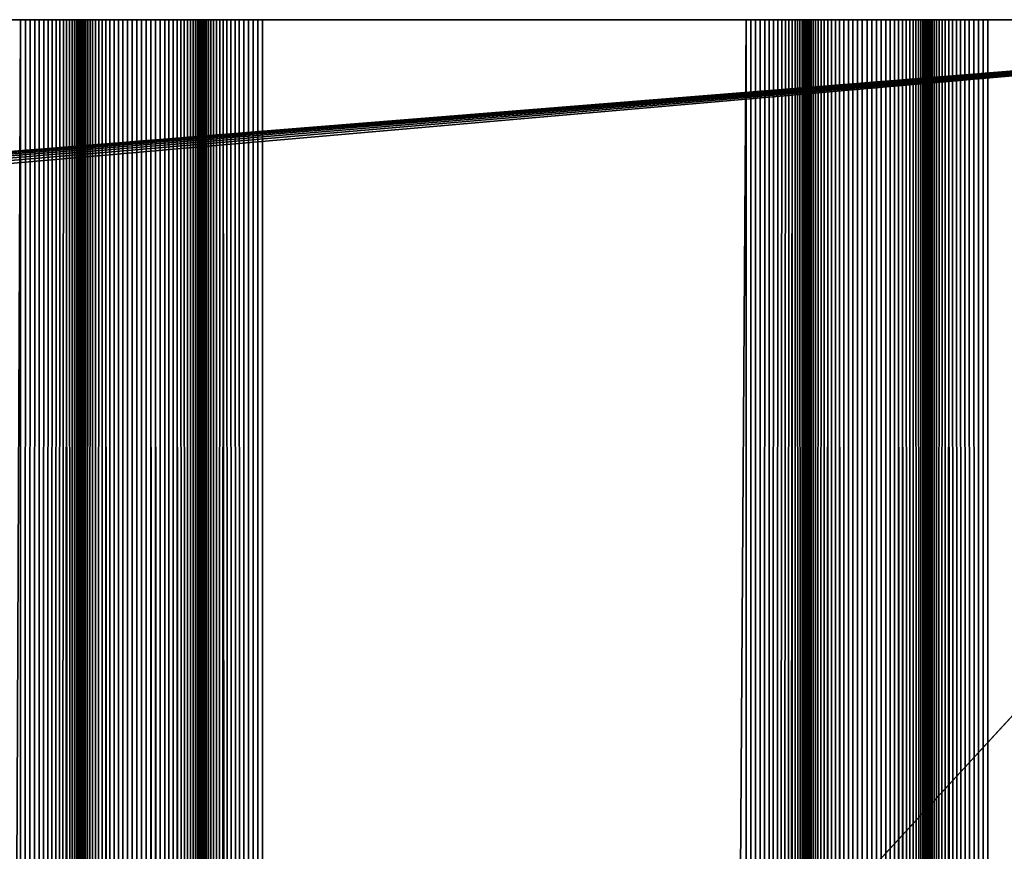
# Model space of a CAD drawing. Extents: x -226 to 226, y -900 to 900.
# Tile 728 of 729: x 206 to 218, y 890 to 900. Entities that reach past the tile are written whole.
import ezdxf

# ---------------------------------------------------------------- set-up
doc = ezdxf.new("R2010")
doc.units = 0
doc.header["$LTSCALE"] = 65.185185
for name, color, linetype in [('117', 7, 'CONTINUOUS'), ('209', 7, 'CONTINUOUS'), ('210', 7, 'CONTINUOUS'), ('211', 7, 'CONTINUOUS'), ('212', 7, 'CONTINUOUS'), ('213', 7, 'CONTINUOUS'), ('214', 7, 'CONTINUOUS'), ('215', 7, 'CONTINUOUS'), ('216', 7, 'CONTINUOUS'), ('217', 7, 'CONTINUOUS'), ('218', 7, 'CONTINUOUS'), ('219', 7, 'CONTINUOUS'), ('220', 7, 'CONTINUOUS'), ('221', 7, 'CONTINUOUS'), ('230', 7, 'CONTINUOUS')]:
    doc.layers.add(name, color=color, linetype=linetype)

msp = doc.modelspace()

# ---------------------------------------------------------------- linework, layer by layer
at = {"layer": '117', "color": 7, "linetype": 'CONTINUOUS'}
for points in [[(76, 900), (226, 900), (179.841, 896.294), (76, 900)], [(179.841, 896.294), (226, 900), (179.982, 896.278), (179.841, 896.294)], [(179.982, 896.278), (226, 900), (180.12, 896.25), (179.982, 896.278)], [(180.12, 896.25), (226, 900), (180.256, 896.212), (180.12, 896.25)], [(180.256, 896.212), (226, 900), (180.389, 896.163), (180.256, 896.212)], [(180.389, 896.163), (226, 900), (180.517, 896.104), (180.389, 896.163)], [(180.517, 896.104), (226, 900), (180.64, 896.035), (180.517, 896.104)], [(226, 900), (207.585, 880), (180.64, 896.035), (226, 900)], [(226, 900), (226, -900), (207.585, 880), (226, 900)], [(180.64, 896.035), (207.585, 880), (180.758, 895.956), (180.64, 896.035)], [(180.758, 895.956), (207.585, 880), (180.869, 895.869), (180.758, 895.956)], [(180.869, 895.869), (207.585, 880), (180.973, 895.773), (180.869, 895.869)], [(180.973, 895.773), (207.585, 880), (181.069, 895.669), (180.973, 895.773)], [(181.069, 895.669), (207.585, 880), (181.156, 895.558), (181.069, 895.669)], [(181.156, 895.558), (207.585, 880), (181.235, 895.44), (181.156, 895.558)], [(181.235, 895.44), (207.585, 880), (181.304, 895.317), (181.235, 895.44)], [(181.304, 895.317), (207.585, 880), (181.363, 895.189), (181.304, 895.317)], [(181.363, 895.189), (207.585, 880), (181.412, 895.056), (181.363, 895.189)], [(181.412, 895.056), (207.585, 880), (181.45, 894.92), (181.412, 895.056)], [(181.45, 894.92), (207.585, 880), (181.478, 894.782), (181.45, 894.92)], [(181.478, 894.782), (207.585, 880), (181.494, 894.641), (181.478, 894.782)], [(181.494, 894.641), (207.585, 880), (181.5, 894.5), (181.494, 894.641)], [(181.5, 894.5), (207.585, 880), (181.5, 884.9), (181.5, 894.5)]]:
    msp.add_3dface(points, dxfattribs=at)
at = {"layer": '209', "color": 7, "linetype": 'CONTINUOUS'}
for points in [[(205.75, 900, 1.9), (201.75, 900, 1.9), (201.75, 0, 1.9), (205.75, 900, 1.9)], [(205.75, 900, 1.9), (201.75, 0, 1.9), (205.75, 0, 1.9), (205.75, 900, 1.9)]]:
    msp.add_3dface(points, dxfattribs=at)
at = {"layer": '210', "color": 7, "linetype": 'CONTINUOUS'}
for points in [[(205.75, 900, 1.9), (205.75, 0, 1.9), (205.809, 900, 1.902), (205.75, 900, 1.9)], [(205.809, 900, 1.902), (205.75, 0, 1.9), (205.867, 900, 1.909), (205.809, 900, 1.902)], [(205.867, 900, 1.909), (205.75, 0, 1.9), (205.925, 900, 1.921), (205.867, 900, 1.909)], [(205.925, 900, 1.921), (205.75, 0, 1.9), (205.982, 900, 1.937), (205.925, 900, 1.921)], [(205.982, 900, 1.937), (205.75, 0, 1.9), (206.037, 900, 1.957), (205.982, 900, 1.937)], [(206.037, 900, 1.957), (205.75, 0, 1.9), (206.09, 900, 1.982), (206.037, 900, 1.957)], [(206.09, 900, 1.982), (205.75, 0, 1.9), (206.142, 900, 2.011), (206.09, 900, 1.982)], [(206.142, 900, 2.011), (205.75, 0, 1.9), (206.191, 900, 2.043), (206.142, 900, 2.011)], [(206.191, 900, 2.043), (205.75, 0, 1.9), (206.237, 900, 2.08), (206.191, 900, 2.043)], [(206.237, 900, 2.08), (205.75, 0, 1.9), (206.28, 900, 2.12), (206.237, 900, 2.08)], [(206.28, 900, 2.12), (205.75, 0, 1.9), (206.32, 900, 2.163), (206.28, 900, 2.12)], [(206.32, 900, 2.163), (205.75, 0, 1.9), (206.5, 0, 2.65), (206.32, 900, 2.163)], [(206.357, 900, 2.209), (206.32, 900, 2.163), (206.5, 0, 2.65), (206.357, 900, 2.209)], [(206.389, 900, 2.258), (206.357, 900, 2.209), (206.5, 0, 2.65), (206.389, 900, 2.258)], [(206.418, 900, 2.31), (206.389, 900, 2.258), (206.5, 0, 2.65), (206.418, 900, 2.31)], [(206.443, 900, 2.363), (206.418, 900, 2.31), (206.5, 0, 2.65), (206.443, 900, 2.363)], [(206.463, 900, 2.418), (206.443, 900, 2.363), (206.5, 0, 2.65), (206.463, 900, 2.418)], [(206.479, 900, 2.475), (206.463, 900, 2.418), (206.5, 0, 2.65), (206.479, 900, 2.475)], [(206.491, 900, 2.533), (206.479, 900, 2.475), (206.5, 0, 2.65), (206.491, 900, 2.533)], [(206.498, 900, 2.591), (206.491, 900, 2.533), (206.5, 0, 2.65), (206.498, 900, 2.591)], [(206.5, 900, 2.65), (206.498, 900, 2.591), (206.5, 0, 2.65), (206.5, 900, 2.65)]]:
    msp.add_3dface(points, dxfattribs=at)
at = {"layer": '211', "color": 7, "linetype": 'CONTINUOUS'}
for points in [[(206.5, 900, 6.15), (206.5, 900, 2.65), (206.5, 0, 2.65), (206.5, 900, 6.15)], [(206.5, 900, 6.15), (206.5, 0, 2.65), (206.5, 0, 6.15), (206.5, 900, 6.15)]]:
    msp.add_3dface(points, dxfattribs=at)
at = {"layer": '212', "color": 7, "linetype": 'CONTINUOUS'}
for points in [[(206.5, 900, 6.15), (206.5, 0, 6.15), (206.502, 900, 6.209), (206.5, 900, 6.15)], [(206.502, 900, 6.209), (206.5, 0, 6.15), (206.509, 900, 6.267), (206.502, 900, 6.209)], [(206.509, 900, 6.267), (206.5, 0, 6.15), (206.521, 900, 6.325), (206.509, 900, 6.267)], [(206.521, 900, 6.325), (206.5, 0, 6.15), (206.537, 900, 6.382), (206.521, 900, 6.325)], [(206.537, 900, 6.382), (206.5, 0, 6.15), (206.557, 900, 6.437), (206.537, 900, 6.382)], [(206.557, 900, 6.437), (206.5, 0, 6.15), (206.582, 900, 6.49), (206.557, 900, 6.437)], [(206.582, 900, 6.49), (206.5, 0, 6.15), (206.611, 900, 6.542), (206.582, 900, 6.49)], [(206.611, 900, 6.542), (206.5, 0, 6.15), (206.643, 900, 6.591), (206.611, 900, 6.542)], [(206.643, 900, 6.591), (206.5, 0, 6.15), (206.68, 900, 6.637), (206.643, 900, 6.591)], [(206.68, 900, 6.637), (206.5, 0, 6.15), (206.72, 900, 6.68), (206.68, 900, 6.637)], [(206.763, 900, 6.72), (206.5, 0, 6.15), (206.809, -900, 6.757), (206.763, 900, 6.72)], [(206.72, 900, 6.68), (206.5, 0, 6.15), (206.763, 900, 6.72), (206.72, 900, 6.68)], [(206.809, -900, 6.757), (206.809, 900, 6.757), (206.763, 900, 6.72), (206.809, -900, 6.757)], [(206.809, -900, 6.757), (206.858, -900, 6.789), (206.809, 900, 6.757), (206.809, -900, 6.757)], [(206.858, -900, 6.789), (206.858, 900, 6.789), (206.809, 900, 6.757), (206.858, -900, 6.789)], [(206.858, -900, 6.789), (206.91, -900, 6.818), (206.858, 900, 6.789), (206.858, -900, 6.789)], [(206.91, -900, 6.818), (206.91, 900, 6.818), (206.858, 900, 6.789), (206.91, -900, 6.818)], [(206.91, -900, 6.818), (206.963, -900, 6.843), (206.91, 900, 6.818), (206.91, -900, 6.818)], [(206.963, -900, 6.843), (206.963, 900, 6.843), (206.91, 900, 6.818), (206.963, -900, 6.843)], [(206.963, -900, 6.843), (207.018, -900, 6.863), (206.963, 900, 6.843), (206.963, -900, 6.843)], [(207.018, -900, 6.863), (207.018, 900, 6.863), (206.963, 900, 6.843), (207.018, -900, 6.863)], [(207.018, -900, 6.863), (207.075, -900, 6.879), (207.018, 900, 6.863), (207.018, -900, 6.863)], [(207.075, -900, 6.879), (207.075, 900, 6.879), (207.018, 900, 6.863), (207.075, -900, 6.879)], [(207.075, -900, 6.879), (207.133, -900, 6.891), (207.075, 900, 6.879), (207.075, -900, 6.879)], [(207.133, -900, 6.891), (207.133, 900, 6.891), (207.075, 900, 6.879), (207.133, -900, 6.891)], [(207.133, -900, 6.891), (207.191, -900, 6.898), (207.133, 900, 6.891), (207.133, -900, 6.891)], [(207.191, -900, 6.898), (207.191, 900, 6.898), (207.133, 900, 6.891), (207.191, -900, 6.898)], [(207.191, -900, 6.898), (207.25, -900, 6.9), (207.191, 900, 6.898), (207.191, -900, 6.898)], [(207.25, -900, 6.9), (207.25, 900, 6.9), (207.191, 900, 6.898), (207.25, -900, 6.9)], [(207.25, -900, 6.9), (207.309, -900, 6.898), (207.25, 900, 6.9), (207.25, -900, 6.9)], [(207.309, -900, 6.898), (207.309, 900, 6.898), (207.25, 900, 6.9), (207.309, -900, 6.898)], [(207.309, -900, 6.898), (207.367, -900, 6.891), (207.309, 900, 6.898), (207.309, -900, 6.898)], [(207.367, -900, 6.891), (207.367, 900, 6.891), (207.309, 900, 6.898), (207.367, -900, 6.891)], [(207.367, -900, 6.891), (207.425, -900, 6.879), (207.367, 900, 6.891), (207.367, -900, 6.891)], [(207.425, -900, 6.879), (207.425, 900, 6.879), (207.367, 900, 6.891), (207.425, -900, 6.879)], [(207.425, -900, 6.879), (207.482, -900, 6.863), (207.425, 900, 6.879), (207.425, -900, 6.879)], [(207.482, -900, 6.863), (207.482, 900, 6.863), (207.425, 900, 6.879), (207.482, -900, 6.863)], [(207.482, -900, 6.863), (207.537, -900, 6.843), (207.482, 900, 6.863), (207.482, -900, 6.863)], [(207.537, -900, 6.843), (207.537, 900, 6.843), (207.482, 900, 6.863), (207.537, -900, 6.843)], [(207.537, -900, 6.843), (207.59, -900, 6.818), (207.537, 900, 6.843), (207.537, -900, 6.843)], [(207.59, -900, 6.818), (207.59, 900, 6.818), (207.537, 900, 6.843), (207.59, -900, 6.818)], [(207.59, -900, 6.818), (207.642, -900, 6.789), (207.59, 900, 6.818), (207.59, -900, 6.818)], [(207.642, -900, 6.789), (207.642, 900, 6.789), (207.59, 900, 6.818), (207.642, -900, 6.789)], [(207.642, -900, 6.789), (207.691, -900, 6.757), (207.642, 900, 6.789), (207.642, -900, 6.789)], [(207.691, -900, 6.757), (207.691, 900, 6.757), (207.642, 900, 6.789), (207.691, -900, 6.757)], [(207.691, -900, 6.757), (207.737, -900, 6.72), (207.691, 900, 6.757), (207.691, -900, 6.757)], [(207.737, -900, 6.72), (208, 0, 6.15), (207.691, 900, 6.757), (207.737, -900, 6.72)], [(207.737, 900, 6.72), (207.691, 900, 6.757), (208, 0, 6.15), (207.737, 900, 6.72)], [(207.78, 900, 6.68), (207.737, 900, 6.72), (208, 0, 6.15), (207.78, 900, 6.68)], [(207.82, 900, 6.637), (207.78, 900, 6.68), (208, 0, 6.15), (207.82, 900, 6.637)], [(207.857, 900, 6.591), (207.82, 900, 6.637), (208, 0, 6.15), (207.857, 900, 6.591)], [(207.889, 900, 6.542), (207.857, 900, 6.591), (208, 0, 6.15), (207.889, 900, 6.542)], [(207.918, 900, 6.49), (207.889, 900, 6.542), (208, 0, 6.15), (207.918, 900, 6.49)], [(207.943, 900, 6.437), (207.918, 900, 6.49), (208, 0, 6.15), (207.943, 900, 6.437)], [(207.963, 900, 6.382), (207.943, 900, 6.437), (208, 0, 6.15), (207.963, 900, 6.382)], [(207.979, 900, 6.325), (207.963, 900, 6.382), (208, 0, 6.15), (207.979, 900, 6.325)], [(207.991, 900, 6.267), (207.979, 900, 6.325), (208, 0, 6.15), (207.991, 900, 6.267)], [(207.998, 900, 6.209), (207.991, 900, 6.267), (208, 0, 6.15), (207.998, 900, 6.209)], [(208, 900, 6.15), (207.998, 900, 6.209), (208, 0, 6.15), (208, 900, 6.15)]]:
    msp.add_3dface(points, dxfattribs=at)
at = {"layer": '213', "color": 7, "linetype": 'CONTINUOUS'}
for points in [[(208, 900, 2.65), (208, 900, 6.15), (208, 0, 6.15), (208, 900, 2.65)], [(208, 900, 2.65), (208, 0, 6.15), (208, 0, 2.65), (208, 900, 2.65)]]:
    msp.add_3dface(points, dxfattribs=at)
at = {"layer": '214', "color": 7, "linetype": 'CONTINUOUS'}
for points in [[(208, 900, 2.65), (208, 0, 2.65), (208.002, 900, 2.591), (208, 900, 2.65)], [(208.002, 900, 2.591), (208, 0, 2.65), (208.009, 900, 2.533), (208.002, 900, 2.591)], [(208.009, 900, 2.533), (208, 0, 2.65), (208.021, 900, 2.475), (208.009, 900, 2.533)], [(208.021, 900, 2.475), (208, 0, 2.65), (208.037, 900, 2.418), (208.021, 900, 2.475)], [(208.037, 900, 2.418), (208, 0, 2.65), (208.057, 900, 2.363), (208.037, 900, 2.418)], [(208.057, 900, 2.363), (208, 0, 2.65), (208.082, 900, 2.31), (208.057, 900, 2.363)], [(208.082, 900, 2.31), (208, 0, 2.65), (208.111, 900, 2.258), (208.082, 900, 2.31)], [(208.111, 900, 2.258), (208, 0, 2.65), (208.143, 900, 2.209), (208.111, 900, 2.258)], [(208.143, 900, 2.209), (208, 0, 2.65), (208.18, 900, 2.163), (208.143, 900, 2.209)], [(208.18, 900, 2.163), (208, 0, 2.65), (208.22, 900, 2.12), (208.18, 900, 2.163)], [(208.22, 900, 2.12), (208, 0, 2.65), (208.263, 900, 2.08), (208.22, 900, 2.12)], [(208.263, 900, 2.08), (208, 0, 2.65), (208.75, 0, 1.9), (208.263, 900, 2.08)], [(208.309, 900, 2.043), (208.263, 900, 2.08), (208.75, 0, 1.9), (208.309, 900, 2.043)], [(208.358, 900, 2.011), (208.309, 900, 2.043), (208.75, 0, 1.9), (208.358, 900, 2.011)], [(208.41, 900, 1.982), (208.358, 900, 2.011), (208.75, 0, 1.9), (208.41, 900, 1.982)], [(208.463, 900, 1.957), (208.41, 900, 1.982), (208.75, 0, 1.9), (208.463, 900, 1.957)], [(208.518, 900, 1.937), (208.463, 900, 1.957), (208.75, 0, 1.9), (208.518, 900, 1.937)], [(208.575, 900, 1.921), (208.518, 900, 1.937), (208.75, 0, 1.9), (208.575, 900, 1.921)], [(208.633, 900, 1.909), (208.575, 900, 1.921), (208.75, 0, 1.9), (208.633, 900, 1.909)], [(208.691, 900, 1.902), (208.633, 900, 1.909), (208.75, 0, 1.9), (208.691, 900, 1.902)], [(208.75, 900, 1.9), (208.691, 900, 1.902), (208.75, 0, 1.9), (208.75, 900, 1.9)]]:
    msp.add_3dface(points, dxfattribs=at)
at = {"layer": '215', "color": 7, "linetype": 'CONTINUOUS'}
for points in [[(214.75, 900, 1.9), (208.75, 900, 1.9), (208.75, 0, 1.9), (214.75, 900, 1.9)], [(214.75, 900, 1.9), (208.75, 0, 1.9), (214.75, 0, 1.9), (214.75, 900, 1.9)]]:
    msp.add_3dface(points, dxfattribs=at)
at = {"layer": '216', "color": 7, "linetype": 'CONTINUOUS'}
for points in [[(214.75, 900, 1.9), (214.75, 0, 1.9), (214.809, 900, 1.902), (214.75, 900, 1.9)], [(214.809, 900, 1.902), (214.75, 0, 1.9), (214.867, 900, 1.909), (214.809, 900, 1.902)], [(214.867, 900, 1.909), (214.75, 0, 1.9), (214.925, 900, 1.921), (214.867, 900, 1.909)], [(214.925, 900, 1.921), (214.75, 0, 1.9), (214.982, 900, 1.937), (214.925, 900, 1.921)], [(214.982, 900, 1.937), (214.75, 0, 1.9), (215.037, 900, 1.957), (214.982, 900, 1.937)], [(215.037, 900, 1.957), (214.75, 0, 1.9), (215.09, 900, 1.982), (215.037, 900, 1.957)], [(215.09, 900, 1.982), (214.75, 0, 1.9), (215.142, 900, 2.011), (215.09, 900, 1.982)], [(215.142, 900, 2.011), (214.75, 0, 1.9), (215.191, 900, 2.043), (215.142, 900, 2.011)], [(215.191, 900, 2.043), (214.75, 0, 1.9), (215.237, 900, 2.08), (215.191, 900, 2.043)], [(215.237, 900, 2.08), (214.75, 0, 1.9), (215.28, 900, 2.12), (215.237, 900, 2.08)], [(215.28, 900, 2.12), (214.75, 0, 1.9), (215.32, 900, 2.163), (215.28, 900, 2.12)], [(215.32, 900, 2.163), (214.75, 0, 1.9), (215.5, 0, 2.65), (215.32, 900, 2.163)], [(215.357, 900, 2.209), (215.32, 900, 2.163), (215.5, 0, 2.65), (215.357, 900, 2.209)], [(215.389, 900, 2.258), (215.357, 900, 2.209), (215.5, 0, 2.65), (215.389, 900, 2.258)], [(215.418, 900, 2.31), (215.389, 900, 2.258), (215.5, 0, 2.65), (215.418, 900, 2.31)], [(215.443, 900, 2.363), (215.418, 900, 2.31), (215.5, 0, 2.65), (215.443, 900, 2.363)], [(215.463, 900, 2.418), (215.443, 900, 2.363), (215.5, 0, 2.65), (215.463, 900, 2.418)], [(215.479, 900, 2.475), (215.463, 900, 2.418), (215.5, 0, 2.65), (215.479, 900, 2.475)], [(215.491, 900, 2.533), (215.479, 900, 2.475), (215.5, 0, 2.65), (215.491, 900, 2.533)], [(215.498, 900, 2.591), (215.491, 900, 2.533), (215.5, 0, 2.65), (215.498, 900, 2.591)], [(215.5, 900, 2.65), (215.498, 900, 2.591), (215.5, 0, 2.65), (215.5, 900, 2.65)]]:
    msp.add_3dface(points, dxfattribs=at)
at = {"layer": '217', "color": 7, "linetype": 'CONTINUOUS'}
for points in [[(215.5, 900, 6.15), (215.5, 900, 2.65), (215.5, 0, 2.65), (215.5, 900, 6.15)], [(215.5, 900, 6.15), (215.5, 0, 2.65), (215.5, 0, 6.15), (215.5, 900, 6.15)]]:
    msp.add_3dface(points, dxfattribs=at)
at = {"layer": '218', "color": 7, "linetype": 'CONTINUOUS'}
for points in [[(215.5, 900, 6.15), (215.5, 0, 6.15), (215.502, 900, 6.209), (215.5, 900, 6.15)], [(215.502, 900, 6.209), (215.5, 0, 6.15), (215.509, 900, 6.267), (215.502, 900, 6.209)], [(215.509, 900, 6.267), (215.5, 0, 6.15), (215.521, 900, 6.325), (215.509, 900, 6.267)], [(215.521, 900, 6.325), (215.5, 0, 6.15), (215.537, 900, 6.382), (215.521, 900, 6.325)], [(215.537, 900, 6.382), (215.5, 0, 6.15), (215.557, 900, 6.437), (215.537, 900, 6.382)], [(215.557, 900, 6.437), (215.5, 0, 6.15), (215.582, 900, 6.49), (215.557, 900, 6.437)], [(215.582, 900, 6.49), (215.5, 0, 6.15), (215.611, 900, 6.542), (215.582, 900, 6.49)], [(215.611, 900, 6.542), (215.5, 0, 6.15), (215.643, 900, 6.591), (215.611, 900, 6.542)], [(215.643, 900, 6.591), (215.5, 0, 6.15), (215.68, 900, 6.637), (215.643, 900, 6.591)], [(215.68, 900, 6.637), (215.5, 0, 6.15), (215.72, 900, 6.68), (215.68, 900, 6.637)], [(215.763, 900, 6.72), (215.5, 0, 6.15), (215.809, -900, 6.757), (215.763, 900, 6.72)], [(215.72, 900, 6.68), (215.5, 0, 6.15), (215.763, 900, 6.72), (215.72, 900, 6.68)], [(215.809, -900, 6.757), (215.809, 900, 6.757), (215.763, 900, 6.72), (215.809, -900, 6.757)], [(215.809, -900, 6.757), (215.858, -900, 6.789), (215.809, 900, 6.757), (215.809, -900, 6.757)], [(215.858, -900, 6.789), (215.858, 900, 6.789), (215.809, 900, 6.757), (215.858, -900, 6.789)], [(215.858, -900, 6.789), (215.91, -900, 6.818), (215.858, 900, 6.789), (215.858, -900, 6.789)], [(215.91, -900, 6.818), (215.91, 900, 6.818), (215.858, 900, 6.789), (215.91, -900, 6.818)], [(215.91, -900, 6.818), (215.963, -900, 6.843), (215.91, 900, 6.818), (215.91, -900, 6.818)], [(215.963, -900, 6.843), (215.963, 900, 6.843), (215.91, 900, 6.818), (215.963, -900, 6.843)], [(215.963, -900, 6.843), (216.018, -900, 6.863), (215.963, 900, 6.843), (215.963, -900, 6.843)], [(216.018, -900, 6.863), (216.018, 900, 6.863), (215.963, 900, 6.843), (216.018, -900, 6.863)], [(216.018, -900, 6.863), (216.075, -900, 6.879), (216.018, 900, 6.863), (216.018, -900, 6.863)], [(216.075, -900, 6.879), (216.075, 900, 6.879), (216.018, 900, 6.863), (216.075, -900, 6.879)], [(216.075, -900, 6.879), (216.133, -900, 6.891), (216.075, 900, 6.879), (216.075, -900, 6.879)], [(216.133, -900, 6.891), (216.133, 900, 6.891), (216.075, 900, 6.879), (216.133, -900, 6.891)], [(216.133, -900, 6.891), (216.191, -900, 6.898), (216.133, 900, 6.891), (216.133, -900, 6.891)], [(216.191, -900, 6.898), (216.191, 900, 6.898), (216.133, 900, 6.891), (216.191, -900, 6.898)], [(216.191, -900, 6.898), (216.25, -900, 6.9), (216.191, 900, 6.898), (216.191, -900, 6.898)], [(216.25, -900, 6.9), (216.25, 900, 6.9), (216.191, 900, 6.898), (216.25, -900, 6.9)], [(216.25, -900, 6.9), (216.309, -900, 6.898), (216.25, 900, 6.9), (216.25, -900, 6.9)], [(216.309, -900, 6.898), (216.309, 900, 6.898), (216.25, 900, 6.9), (216.309, -900, 6.898)], [(216.309, -900, 6.898), (216.367, -900, 6.891), (216.309, 900, 6.898), (216.309, -900, 6.898)], [(216.367, -900, 6.891), (216.367, 900, 6.891), (216.309, 900, 6.898), (216.367, -900, 6.891)], [(216.367, -900, 6.891), (216.425, -900, 6.879), (216.367, 900, 6.891), (216.367, -900, 6.891)], [(216.425, -900, 6.879), (216.425, 900, 6.879), (216.367, 900, 6.891), (216.425, -900, 6.879)], [(216.425, -900, 6.879), (216.482, -900, 6.863), (216.425, 900, 6.879), (216.425, -900, 6.879)], [(216.482, -900, 6.863), (216.482, 900, 6.863), (216.425, 900, 6.879), (216.482, -900, 6.863)], [(216.482, -900, 6.863), (216.537, -900, 6.843), (216.482, 900, 6.863), (216.482, -900, 6.863)], [(216.537, -900, 6.843), (216.537, 900, 6.843), (216.482, 900, 6.863), (216.537, -900, 6.843)], [(216.537, -900, 6.843), (216.59, -900, 6.818), (216.537, 900, 6.843), (216.537, -900, 6.843)], [(216.59, -900, 6.818), (216.59, 900, 6.818), (216.537, 900, 6.843), (216.59, -900, 6.818)], [(216.59, -900, 6.818), (216.642, -900, 6.789), (216.59, 900, 6.818), (216.59, -900, 6.818)], [(216.642, -900, 6.789), (216.642, 900, 6.789), (216.59, 900, 6.818), (216.642, -900, 6.789)], [(216.642, -900, 6.789), (216.691, -900, 6.757), (216.642, 900, 6.789), (216.642, -900, 6.789)], [(216.691, -900, 6.757), (216.691, 900, 6.757), (216.642, 900, 6.789), (216.691, -900, 6.757)], [(216.691, -900, 6.757), (216.737, -900, 6.72), (216.691, 900, 6.757), (216.691, -900, 6.757)], [(216.737, -900, 6.72), (217, 0, 6.15), (216.691, 900, 6.757), (216.737, -900, 6.72)], [(216.737, 900, 6.72), (216.691, 900, 6.757), (217, 0, 6.15), (216.737, 900, 6.72)], [(216.78, 900, 6.68), (216.737, 900, 6.72), (217, 0, 6.15), (216.78, 900, 6.68)], [(216.82, 900, 6.637), (216.78, 900, 6.68), (217, 0, 6.15), (216.82, 900, 6.637)], [(216.857, 900, 6.591), (216.82, 900, 6.637), (217, 0, 6.15), (216.857, 900, 6.591)], [(216.889, 900, 6.542), (216.857, 900, 6.591), (217, 0, 6.15), (216.889, 900, 6.542)], [(216.918, 900, 6.49), (216.889, 900, 6.542), (217, 0, 6.15), (216.918, 900, 6.49)], [(216.943, 900, 6.437), (216.918, 900, 6.49), (217, 0, 6.15), (216.943, 900, 6.437)], [(216.963, 900, 6.382), (216.943, 900, 6.437), (217, 0, 6.15), (216.963, 900, 6.382)], [(216.979, 900, 6.325), (216.963, 900, 6.382), (217, 0, 6.15), (216.979, 900, 6.325)], [(216.991, 900, 6.267), (216.979, 900, 6.325), (217, 0, 6.15), (216.991, 900, 6.267)], [(216.998, 900, 6.209), (216.991, 900, 6.267), (217, 0, 6.15), (216.998, 900, 6.209)], [(217, 900, 6.15), (216.998, 900, 6.209), (217, 0, 6.15), (217, 900, 6.15)]]:
    msp.add_3dface(points, dxfattribs=at)
at = {"layer": '219', "color": 7, "linetype": 'CONTINUOUS'}
for points in [[(217, 900, 2.65), (217, 900, 6.15), (217, 0, 6.15), (217, 900, 2.65)], [(217, 900, 2.65), (217, 0, 6.15), (217, 0, 2.65), (217, 900, 2.65)]]:
    msp.add_3dface(points, dxfattribs=at)
at = {"layer": '220', "color": 7, "linetype": 'CONTINUOUS'}
for points in [[(217, 900, 2.65), (217, 0, 2.65), (217.002, 900, 2.591), (217, 900, 2.65)], [(217.002, 900, 2.591), (217, 0, 2.65), (217.009, 900, 2.533), (217.002, 900, 2.591)], [(217.009, 900, 2.533), (217, 0, 2.65), (217.021, 900, 2.475), (217.009, 900, 2.533)], [(217.021, 900, 2.475), (217, 0, 2.65), (217.037, 900, 2.418), (217.021, 900, 2.475)], [(217.037, 900, 2.418), (217, 0, 2.65), (217.057, 900, 2.363), (217.037, 900, 2.418)], [(217.057, 900, 2.363), (217, 0, 2.65), (217.082, 900, 2.31), (217.057, 900, 2.363)], [(217.082, 900, 2.31), (217, 0, 2.65), (217.111, 900, 2.258), (217.082, 900, 2.31)], [(217.111, 900, 2.258), (217, 0, 2.65), (217.143, 900, 2.209), (217.111, 900, 2.258)], [(217.143, 900, 2.209), (217, 0, 2.65), (217.18, 900, 2.163), (217.143, 900, 2.209)], [(217.18, 900, 2.163), (217, 0, 2.65), (217.22, 900, 2.12), (217.18, 900, 2.163)], [(217.22, 900, 2.12), (217, 0, 2.65), (217.263, 900, 2.08), (217.22, 900, 2.12)], [(217.263, 900, 2.08), (217, 0, 2.65), (217.75, 0, 1.9), (217.263, 900, 2.08)], [(217.309, 900, 2.043), (217.263, 900, 2.08), (217.75, 0, 1.9), (217.309, 900, 2.043)], [(217.358, 900, 2.011), (217.309, 900, 2.043), (217.75, 0, 1.9), (217.358, 900, 2.011)], [(217.41, 900, 1.982), (217.358, 900, 2.011), (217.75, 0, 1.9), (217.41, 900, 1.982)], [(217.463, 900, 1.957), (217.41, 900, 1.982), (217.75, 0, 1.9), (217.463, 900, 1.957)], [(217.518, 900, 1.937), (217.463, 900, 1.957), (217.75, 0, 1.9), (217.518, 900, 1.937)], [(217.575, 900, 1.921), (217.518, 900, 1.937), (217.75, 0, 1.9), (217.575, 900, 1.921)], [(217.633, 900, 1.909), (217.575, 900, 1.921), (217.75, 0, 1.9), (217.633, 900, 1.909)], [(217.691, 900, 1.902), (217.633, 900, 1.909), (217.75, 0, 1.9), (217.691, 900, 1.902)], [(217.75, 900, 1.9), (217.691, 900, 1.902), (217.75, 0, 1.9), (217.75, 900, 1.9)]]:
    msp.add_3dface(points, dxfattribs=at)
at = {"layer": '221', "color": 7, "linetype": 'CONTINUOUS'}
for points in [[(221.75, 900, 1.9), (217.75, 900, 1.9), (217.75, 0, 1.9), (221.75, 900, 1.9)], [(221.75, 900, 1.9), (217.75, 0, 1.9), (221.75, 0, 1.9), (221.75, 900, 1.9)]]:
    msp.add_3dface(points, dxfattribs=at)
at = {"layer": '230', "color": 7, "linetype": 'CONTINUOUS'}
for points in [[(226, 900, 1.9), (226, 900), (76, 900), (226, 900, 1.9)], [(224.75, 900, 1.9), (226, 900, 1.9), (76, 900), (224.75, 900, 1.9)], [(224.691, 900, 1.902), (224.75, 900, 1.9), (76, 900), (224.691, 900, 1.902)], [(224.633, 900, 1.909), (224.691, 900, 1.902), (76, 900), (224.633, 900, 1.909)], [(224.575, 900, 1.921), (224.633, 900, 1.909), (76, 900), (224.575, 900, 1.921)], [(221.75, 900, 1.9), (224.575, 900, 1.921), (76, 900), (221.75, 900, 1.9)], [(217.75, 900, 1.9), (221.75, 900, 1.9), (76, 900), (217.75, 900, 1.9)], [(217.691, 900, 1.902), (217.75, 900, 1.9), (76, 900), (217.691, 900, 1.902)], [(217.633, 900, 1.909), (217.691, 900, 1.902), (76, 900), (217.633, 900, 1.909)], [(217.575, 900, 1.921), (217.633, 900, 1.909), (76, 900), (217.575, 900, 1.921)], [(76, 900), (214.75, 900, 1.9), (217.575, 900, 1.921), (76, 900)], [(208.75, 900, 1.9), (214.75, 900, 1.9), (76, 900), (208.75, 900, 1.9)], [(208.691, 900, 1.902), (208.75, 900, 1.9), (76, 900), (208.691, 900, 1.902)], [(208.633, 900, 1.909), (208.691, 900, 1.902), (76, 900), (208.633, 900, 1.909)], [(208.575, 900, 1.921), (208.633, 900, 1.909), (76, 900), (208.575, 900, 1.921)], [(76, 900), (205.75, 900, 1.9), (208.575, 900, 1.921), (76, 900)], [(201.75, 900, 1.9), (205.75, 900, 1.9), (76, 900), (201.75, 900, 1.9)], [(208.463, 900, 1.957), (208.518, 900, 1.937), (205.75, 900, 1.9), (208.463, 900, 1.957)], [(208.518, 900, 1.937), (208.575, 900, 1.921), (205.75, 900, 1.9), (208.518, 900, 1.937)], [(208.41, 900, 1.982), (208.463, 900, 1.957), (205.75, 900, 1.9), (208.41, 900, 1.982)], [(205.809, 900, 1.902), (208.41, 900, 1.982), (205.75, 900, 1.9), (205.809, 900, 1.902)], [(208.358, 900, 2.011), (208.41, 900, 1.982), (205.809, 900, 1.902), (208.358, 900, 2.011)], [(208.309, 900, 2.043), (208.358, 900, 2.011), (205.809, 900, 1.902), (208.309, 900, 2.043)], [(208.263, 900, 2.08), (208.309, 900, 2.043), (205.809, 900, 1.902), (208.263, 900, 2.08)], [(208.22, 900, 2.12), (208.263, 900, 2.08), (205.809, 900, 1.902), (208.22, 900, 2.12)], [(208.18, 900, 2.163), (208.22, 900, 2.12), (205.809, 900, 1.902), (208.18, 900, 2.163)], [(205.867, 900, 1.909), (208.18, 900, 2.163), (205.809, 900, 1.902), (205.867, 900, 1.909)], [(208.143, 900, 2.209), (208.18, 900, 2.163), (205.867, 900, 1.909), (208.143, 900, 2.209)], [(208.111, 900, 2.258), (208.143, 900, 2.209), (205.867, 900, 1.909), (208.111, 900, 2.258)], [(208.082, 900, 2.31), (208.111, 900, 2.258), (205.867, 900, 1.909), (208.082, 900, 2.31)], [(205.925, 900, 1.921), (208.082, 900, 2.31), (205.867, 900, 1.909), (205.925, 900, 1.921)], [(208.057, 900, 2.363), (208.082, 900, 2.31), (205.925, 900, 1.921), (208.057, 900, 2.363)], [(208.037, 900, 2.418), (208.057, 900, 2.363), (205.925, 900, 1.921), (208.037, 900, 2.418)], [(208.021, 900, 2.475), (208.037, 900, 2.418), (205.925, 900, 1.921), (208.021, 900, 2.475)], [(205.982, 900, 1.937), (208.021, 900, 2.475), (205.925, 900, 1.921), (205.982, 900, 1.937)], [(208.009, 900, 2.533), (208.021, 900, 2.475), (205.982, 900, 1.937), (208.009, 900, 2.533)], [(208.002, 900, 2.591), (208.009, 900, 2.533), (205.982, 900, 1.937), (208.002, 900, 2.591)], [(208, 900, 2.65), (208.002, 900, 2.591), (205.982, 900, 1.937), (208, 900, 2.65)], [(206.037, 900, 1.957), (208, 900, 2.65), (205.982, 900, 1.937), (206.037, 900, 1.957)], [(206.09, 900, 1.982), (208, 900, 2.65), (206.037, 900, 1.957), (206.09, 900, 1.982)], [(206.142, 900, 2.011), (208, 900, 2.65), (206.09, 900, 1.982), (206.142, 900, 2.011)], [(206.191, 900, 2.043), (208, 900, 2.65), (206.142, 900, 2.011), (206.191, 900, 2.043)], [(206.237, 900, 2.08), (208, 900, 2.65), (206.191, 900, 2.043), (206.237, 900, 2.08)], [(206.28, 900, 2.12), (208, 900, 2.65), (206.237, 900, 2.08), (206.28, 900, 2.12)], [(206.32, 900, 2.163), (208, 900, 2.65), (206.28, 900, 2.12), (206.32, 900, 2.163)], [(206.357, 900, 2.209), (208, 900, 2.65), (206.32, 900, 2.163), (206.357, 900, 2.209)], [(206.389, 900, 2.258), (208, 900, 2.65), (206.357, 900, 2.209), (206.389, 900, 2.258)], [(206.418, 900, 2.31), (208, 900, 2.65), (206.389, 900, 2.258), (206.418, 900, 2.31)], [(206.443, 900, 2.363), (208, 900, 2.65), (206.418, 900, 2.31), (206.443, 900, 2.363)], [(208, 900, 6.15), (208, 900, 2.65), (206.443, 900, 2.363), (208, 900, 6.15)], [(207.998, 900, 6.209), (208, 900, 6.15), (206.443, 900, 2.363), (207.998, 900, 6.209)], [(207.991, 900, 6.267), (207.998, 900, 6.209), (206.443, 900, 2.363), (207.991, 900, 6.267)], [(207.979, 900, 6.325), (207.991, 900, 6.267), (206.443, 900, 2.363), (207.979, 900, 6.325)], [(207.963, 900, 6.382), (207.979, 900, 6.325), (206.443, 900, 2.363), (207.963, 900, 6.382)], [(206.463, 900, 2.418), (207.963, 900, 6.382), (206.443, 900, 2.363), (206.463, 900, 2.418)], [(207.943, 900, 6.437), (207.963, 900, 6.382), (206.463, 900, 2.418), (207.943, 900, 6.437)], [(207.918, 900, 6.49), (207.943, 900, 6.437), (206.463, 900, 2.418), (207.918, 900, 6.49)], [(207.889, 900, 6.542), (207.918, 900, 6.49), (206.463, 900, 2.418), (207.889, 900, 6.542)], [(207.857, 900, 6.591), (207.889, 900, 6.542), (206.463, 900, 2.418), (207.857, 900, 6.591)], [(207.82, 900, 6.637), (207.857, 900, 6.591), (206.463, 900, 2.418), (207.82, 900, 6.637)], [(207.78, 900, 6.68), (207.82, 900, 6.637), (206.463, 900, 2.418), (207.78, 900, 6.68)], [(207.737, 900, 6.72), (207.78, 900, 6.68), (206.463, 900, 2.418), (207.737, 900, 6.72)], [(206.463, 900, 2.418), (206.479, 900, 2.475), (207.737, 900, 6.72), (206.463, 900, 2.418)], [(207.642, 900, 6.789), (207.691, 900, 6.757), (206.479, 900, 2.475), (207.642, 900, 6.789)], [(207.691, 900, 6.757), (207.737, 900, 6.72), (206.479, 900, 2.475), (207.691, 900, 6.757)], [(207.59, 900, 6.818), (207.642, 900, 6.789), (206.479, 900, 2.475), (207.59, 900, 6.818)], [(207.537, 900, 6.843), (207.59, 900, 6.818), (206.479, 900, 2.475), (207.537, 900, 6.843)], [(207.482, 900, 6.863), (207.537, 900, 6.843), (206.479, 900, 2.475), (207.482, 900, 6.863)], [(207.425, 900, 6.879), (207.482, 900, 6.863), (206.479, 900, 2.475), (207.425, 900, 6.879)], [(207.367, 900, 6.891), (207.425, 900, 6.879), (206.479, 900, 2.475), (207.367, 900, 6.891)], [(206.491, 900, 2.533), (207.367, 900, 6.891), (206.479, 900, 2.475), (206.491, 900, 2.533)], [(207.309, 900, 6.898), (207.367, 900, 6.891), (206.491, 900, 2.533), (207.309, 900, 6.898)], [(207.25, 900, 6.9), (207.309, 900, 6.898), (206.491, 900, 2.533), (207.25, 900, 6.9)], [(207.191, 900, 6.898), (207.25, 900, 6.9), (206.491, 900, 2.533), (207.191, 900, 6.898)], [(207.133, 900, 6.891), (207.191, 900, 6.898), (206.491, 900, 2.533), (207.133, 900, 6.891)], [(207.075, 900, 6.879), (207.133, 900, 6.891), (206.491, 900, 2.533), (207.075, 900, 6.879)], [(207.018, 900, 6.863), (207.075, 900, 6.879), (206.491, 900, 2.533), (207.018, 900, 6.863)], [(206.498, 900, 2.591), (207.018, 900, 6.863), (206.491, 900, 2.533), (206.498, 900, 2.591)], [(206.963, 900, 6.843), (207.018, 900, 6.863), (206.498, 900, 2.591), (206.963, 900, 6.843)], [(206.91, 900, 6.818), (206.963, 900, 6.843), (206.498, 900, 2.591), (206.91, 900, 6.818)], [(206.858, 900, 6.789), (206.91, 900, 6.818), (206.498, 900, 2.591), (206.858, 900, 6.789)], [(206.809, 900, 6.757), (206.858, 900, 6.789), (206.498, 900, 2.591), (206.809, 900, 6.757)], [(206.763, 900, 6.72), (206.809, 900, 6.757), (206.498, 900, 2.591), (206.763, 900, 6.72)], [(206.72, 900, 6.68), (206.763, 900, 6.72), (206.498, 900, 2.591), (206.72, 900, 6.68)], [(206.68, 900, 6.637), (206.72, 900, 6.68), (206.498, 900, 2.591), (206.68, 900, 6.637)], [(206.5, 900, 2.65), (206.68, 900, 6.637), (206.498, 900, 2.591), (206.5, 900, 2.65)], [(206.643, 900, 6.591), (206.68, 900, 6.637), (206.5, 900, 2.65), (206.643, 900, 6.591)], [(206.611, 900, 6.542), (206.643, 900, 6.591), (206.5, 900, 2.65), (206.611, 900, 6.542)], [(206.582, 900, 6.49), (206.611, 900, 6.542), (206.5, 900, 2.65), (206.582, 900, 6.49)], [(206.557, 900, 6.437), (206.582, 900, 6.49), (206.5, 900, 2.65), (206.557, 900, 6.437)], [(206.537, 900, 6.382), (206.557, 900, 6.437), (206.5, 900, 2.65), (206.537, 900, 6.382)], [(206.521, 900, 6.325), (206.537, 900, 6.382), (206.5, 900, 2.65), (206.521, 900, 6.325)], [(206.509, 900, 6.267), (206.521, 900, 6.325), (206.5, 900, 2.65), (206.509, 900, 6.267)], [(206.502, 900, 6.209), (206.509, 900, 6.267), (206.5, 900, 2.65), (206.502, 900, 6.209)], [(206.5, 900, 6.15), (206.502, 900, 6.209), (206.5, 900, 2.65), (206.5, 900, 6.15)], [(217.463, 900, 1.957), (217.518, 900, 1.937), (214.75, 900, 1.9), (217.463, 900, 1.957)], [(217.518, 900, 1.937), (217.575, 900, 1.921), (214.75, 900, 1.9), (217.518, 900, 1.937)], [(217.41, 900, 1.982), (217.463, 900, 1.957), (214.75, 900, 1.9), (217.41, 900, 1.982)], [(214.809, 900, 1.902), (217.41, 900, 1.982), (214.75, 900, 1.9), (214.809, 900, 1.902)], [(217.358, 900, 2.011), (217.41, 900, 1.982), (214.809, 900, 1.902), (217.358, 900, 2.011)], [(217.309, 900, 2.043), (217.358, 900, 2.011), (214.809, 900, 1.902), (217.309, 900, 2.043)], [(217.263, 900, 2.08), (217.309, 900, 2.043), (214.809, 900, 1.902), (217.263, 900, 2.08)], [(217.22, 900, 2.12), (217.263, 900, 2.08), (214.809, 900, 1.902), (217.22, 900, 2.12)], [(217.18, 900, 2.163), (217.22, 900, 2.12), (214.809, 900, 1.902), (217.18, 900, 2.163)], [(214.867, 900, 1.909), (217.18, 900, 2.163), (214.809, 900, 1.902), (214.867, 900, 1.909)], [(217.143, 900, 2.209), (217.18, 900, 2.163), (214.867, 900, 1.909), (217.143, 900, 2.209)], [(217.111, 900, 2.258), (217.143, 900, 2.209), (214.867, 900, 1.909), (217.111, 900, 2.258)], [(217.082, 900, 2.31), (217.111, 900, 2.258), (214.867, 900, 1.909), (217.082, 900, 2.31)], [(214.925, 900, 1.921), (217.082, 900, 2.31), (214.867, 900, 1.909), (214.925, 900, 1.921)], [(217.057, 900, 2.363), (217.082, 900, 2.31), (214.925, 900, 1.921), (217.057, 900, 2.363)], [(217.037, 900, 2.418), (217.057, 900, 2.363), (214.925, 900, 1.921), (217.037, 900, 2.418)], [(217.021, 900, 2.475), (217.037, 900, 2.418), (214.925, 900, 1.921), (217.021, 900, 2.475)], [(214.982, 900, 1.937), (217.021, 900, 2.475), (214.925, 900, 1.921), (214.982, 900, 1.937)], [(217.009, 900, 2.533), (217.021, 900, 2.475), (214.982, 900, 1.937), (217.009, 900, 2.533)], [(217.002, 900, 2.591), (217.009, 900, 2.533), (214.982, 900, 1.937), (217.002, 900, 2.591)], [(217, 900, 2.65), (217.002, 900, 2.591), (214.982, 900, 1.937), (217, 900, 2.65)], [(215.037, 900, 1.957), (217, 900, 2.65), (214.982, 900, 1.937), (215.037, 900, 1.957)], [(215.09, 900, 1.982), (217, 900, 2.65), (215.037, 900, 1.957), (215.09, 900, 1.982)], [(215.142, 900, 2.011), (217, 900, 2.65), (215.09, 900, 1.982), (215.142, 900, 2.011)], [(215.191, 900, 2.043), (217, 900, 2.65), (215.142, 900, 2.011), (215.191, 900, 2.043)], [(215.237, 900, 2.08), (217, 900, 2.65), (215.191, 900, 2.043), (215.237, 900, 2.08)], [(215.28, 900, 2.12), (217, 900, 2.65), (215.237, 900, 2.08), (215.28, 900, 2.12)], [(215.32, 900, 2.163), (217, 900, 2.65), (215.28, 900, 2.12), (215.32, 900, 2.163)], [(215.357, 900, 2.209), (217, 900, 2.65), (215.32, 900, 2.163), (215.357, 900, 2.209)], [(215.389, 900, 2.258), (217, 900, 2.65), (215.357, 900, 2.209), (215.389, 900, 2.258)], [(215.418, 900, 2.31), (217, 900, 2.65), (215.389, 900, 2.258), (215.418, 900, 2.31)], [(215.443, 900, 2.363), (217, 900, 2.65), (215.418, 900, 2.31), (215.443, 900, 2.363)], [(217, 900, 6.15), (217, 900, 2.65), (215.443, 900, 2.363), (217, 900, 6.15)], [(216.998, 900, 6.209), (217, 900, 6.15), (215.443, 900, 2.363), (216.998, 900, 6.209)], [(216.991, 900, 6.267), (216.998, 900, 6.209), (215.443, 900, 2.363), (216.991, 900, 6.267)], [(216.979, 900, 6.325), (216.991, 900, 6.267), (215.443, 900, 2.363), (216.979, 900, 6.325)], [(216.963, 900, 6.382), (216.979, 900, 6.325), (215.443, 900, 2.363), (216.963, 900, 6.382)], [(215.463, 900, 2.418), (216.963, 900, 6.382), (215.443, 900, 2.363), (215.463, 900, 2.418)], [(216.943, 900, 6.437), (216.963, 900, 6.382), (215.463, 900, 2.418), (216.943, 900, 6.437)], [(216.918, 900, 6.49), (216.943, 900, 6.437), (215.463, 900, 2.418), (216.918, 900, 6.49)], [(216.889, 900, 6.542), (216.918, 900, 6.49), (215.463, 900, 2.418), (216.889, 900, 6.542)], [(216.857, 900, 6.591), (216.889, 900, 6.542), (215.463, 900, 2.418), (216.857, 900, 6.591)], [(216.82, 900, 6.637), (216.857, 900, 6.591), (215.463, 900, 2.418), (216.82, 900, 6.637)], [(216.78, 900, 6.68), (216.82, 900, 6.637), (215.463, 900, 2.418), (216.78, 900, 6.68)], [(216.737, 900, 6.72), (216.78, 900, 6.68), (215.463, 900, 2.418), (216.737, 900, 6.72)], [(215.463, 900, 2.418), (215.479, 900, 2.475), (216.737, 900, 6.72), (215.463, 900, 2.418)], [(216.642, 900, 6.789), (216.691, 900, 6.757), (215.479, 900, 2.475), (216.642, 900, 6.789)], [(216.691, 900, 6.757), (216.737, 900, 6.72), (215.479, 900, 2.475), (216.691, 900, 6.757)], [(216.59, 900, 6.818), (216.642, 900, 6.789), (215.479, 900, 2.475), (216.59, 900, 6.818)], [(216.537, 900, 6.843), (216.59, 900, 6.818), (215.479, 900, 2.475), (216.537, 900, 6.843)], [(216.482, 900, 6.863), (216.537, 900, 6.843), (215.479, 900, 2.475), (216.482, 900, 6.863)], [(216.425, 900, 6.879), (216.482, 900, 6.863), (215.479, 900, 2.475), (216.425, 900, 6.879)], [(216.367, 900, 6.891), (216.425, 900, 6.879), (215.479, 900, 2.475), (216.367, 900, 6.891)], [(215.491, 900, 2.533), (216.367, 900, 6.891), (215.479, 900, 2.475), (215.491, 900, 2.533)], [(216.309, 900, 6.898), (216.367, 900, 6.891), (215.491, 900, 2.533), (216.309, 900, 6.898)], [(216.25, 900, 6.9), (216.309, 900, 6.898), (215.491, 900, 2.533), (216.25, 900, 6.9)], [(216.191, 900, 6.898), (216.25, 900, 6.9), (215.491, 900, 2.533), (216.191, 900, 6.898)], [(216.133, 900, 6.891), (216.191, 900, 6.898), (215.491, 900, 2.533), (216.133, 900, 6.891)], [(216.075, 900, 6.879), (216.133, 900, 6.891), (215.491, 900, 2.533), (216.075, 900, 6.879)], [(216.018, 900, 6.863), (216.075, 900, 6.879), (215.491, 900, 2.533), (216.018, 900, 6.863)], [(215.498, 900, 2.591), (216.018, 900, 6.863), (215.491, 900, 2.533), (215.498, 900, 2.591)], [(215.963, 900, 6.843), (216.018, 900, 6.863), (215.498, 900, 2.591), (215.963, 900, 6.843)], [(215.91, 900, 6.818), (215.963, 900, 6.843), (215.498, 900, 2.591), (215.91, 900, 6.818)], [(215.858, 900, 6.789), (215.91, 900, 6.818), (215.498, 900, 2.591), (215.858, 900, 6.789)], [(215.809, 900, 6.757), (215.858, 900, 6.789), (215.498, 900, 2.591), (215.809, 900, 6.757)], [(215.763, 900, 6.72), (215.809, 900, 6.757), (215.498, 900, 2.591), (215.763, 900, 6.72)], [(215.72, 900, 6.68), (215.763, 900, 6.72), (215.498, 900, 2.591), (215.72, 900, 6.68)], [(215.68, 900, 6.637), (215.72, 900, 6.68), (215.498, 900, 2.591), (215.68, 900, 6.637)], [(215.5, 900, 2.65), (215.68, 900, 6.637), (215.498, 900, 2.591), (215.5, 900, 2.65)], [(215.643, 900, 6.591), (215.68, 900, 6.637), (215.5, 900, 2.65), (215.643, 900, 6.591)], [(215.611, 900, 6.542), (215.643, 900, 6.591), (215.5, 900, 2.65), (215.611, 900, 6.542)], [(215.582, 900, 6.49), (215.611, 900, 6.542), (215.5, 900, 2.65), (215.582, 900, 6.49)], [(215.557, 900, 6.437), (215.582, 900, 6.49), (215.5, 900, 2.65), (215.557, 900, 6.437)], [(215.537, 900, 6.382), (215.557, 900, 6.437), (215.5, 900, 2.65), (215.537, 900, 6.382)], [(215.521, 900, 6.325), (215.537, 900, 6.382), (215.5, 900, 2.65), (215.521, 900, 6.325)], [(215.509, 900, 6.267), (215.521, 900, 6.325), (215.5, 900, 2.65), (215.509, 900, 6.267)], [(215.502, 900, 6.209), (215.509, 900, 6.267), (215.5, 900, 2.65), (215.502, 900, 6.209)], [(215.5, 900, 6.15), (215.502, 900, 6.209), (215.5, 900, 2.65), (215.5, 900, 6.15)]]:
    msp.add_3dface(points, dxfattribs=at)

doc.saveas('drawing.dxf')
